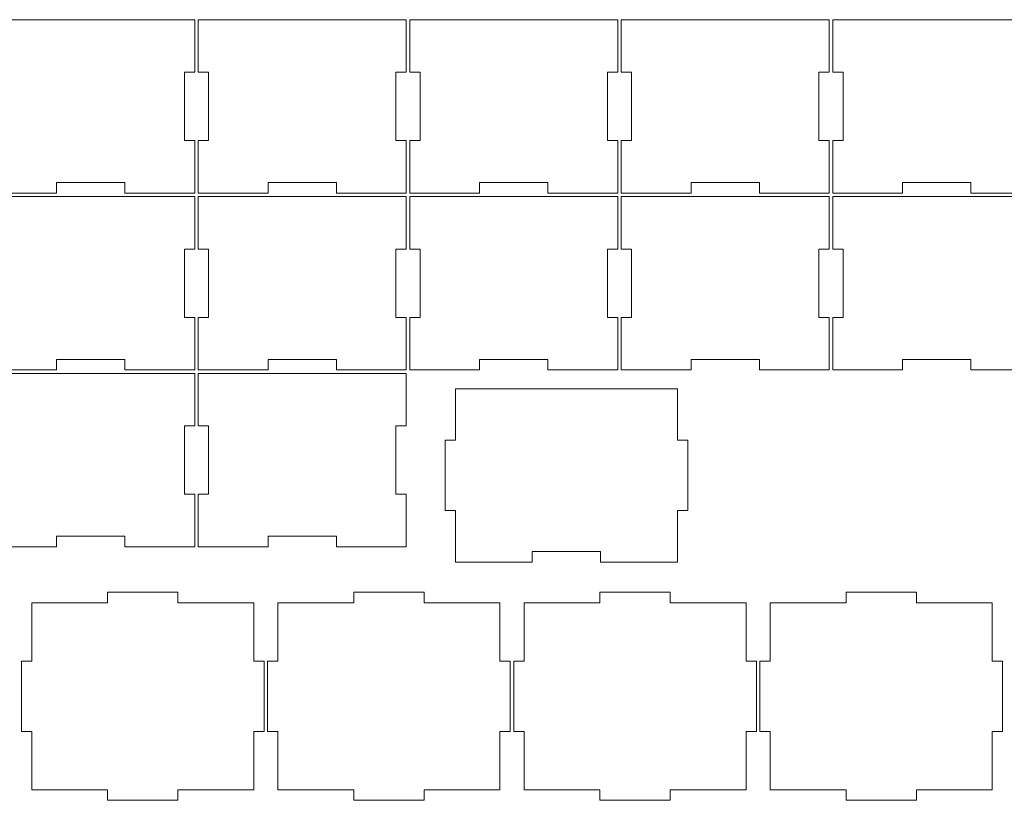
# Model space of a CAD drawing. Header units: millimetres. Extents: x -811 to 1340, y -192 to 870.
# Tile 653 of 656: x 558 to 842, y 645 to 870. Entities that reach past the tile are written whole.
import ezdxf

# ---------------------------------------------------------------- set-up
doc = ezdxf.new("R2010")
doc.units = ezdxf.units.MM
doc.header["$MEASUREMENT"] = 0
doc.layers.add('layer 1', color=7, linetype='Continuous')

msp = doc.modelspace()

# ---------------------------------------------------------------- linework, layer by layer
at = {"layer": 'layer 1', "color": 250, "lineweight": 9}
for points, knots in [([(548.4749, 854.8038), (548.4749, 854.8038), (548.4749, 869.9538), (548.4749, 869.9538), (548.4749, 869.9538), (548.4749, 869.9538), (608.4749, 869.9538), (608.4749, 869.9538), (608.4749, 869.9538), (608.4749, 869.9538), (608.4749, 854.8038), (608.4749, 854.8038), (608.4749, 854.8038), (608.4749, 854.8038), (605.4749, 854.8038), (605.4749, 854.8038), (605.4749, 854.8038), (605.4749, 854.8038), (605.4749, 835.1038), (605.4749, 835.1038), (605.4749, 835.1038), (605.4749, 835.1038), (608.4749, 835.1038), (608.4749, 835.1038), (608.4749, 835.1038), (608.4749, 835.1038), (608.4749, 819.9538), (608.4749, 819.9538), (608.4749, 819.9538), (608.4749, 819.9538), (588.3249, 819.9538), (588.3249, 819.9538), (588.3249, 819.9538), (588.3249, 819.9538), (588.3249, 822.9538), (588.3249, 822.9538), (588.3249, 822.9538), (588.3249, 822.9538), (568.6249, 822.9538), (568.6249, 822.9538), (568.6249, 822.9538), (568.6249, 822.9538), (568.6249, 819.9538), (568.6249, 819.9538), (568.6249, 819.9538), (568.6249, 819.9538), (548.4749, 819.9538), (548.4749, 819.9538), (548.4749, 819.9538), (548.4749, 819.9538), (548.4749, 835.1038), (548.4749, 835.1038), (548.4749, 835.1038), (548.4749, 835.1038), (551.4749, 835.1038), (551.4749, 835.1038), (551.4749, 835.1038), (551.4749, 835.1038), (551.4749, 854.8038), (551.4749, 854.8038), (551.4749, 854.8038), (551.4749, 854.8038), (548.4749, 854.8038), (548.4749, 854.8038)], [0, 0, 0, 0, 0.05882353, 0.05882353, 0.05882353, 0.05882353, 0.11764706, 0.11764706, 0.11764706, 0.11764706, 0.17647059, 0.17647059, 0.17647059, 0.17647059, 0.23529412, 0.23529412, 0.23529412, 0.23529412, 0.29411765, 0.29411765, 0.29411765, 0.29411765, 0.35294118, 0.35294118, 0.35294118, 0.35294118, 0.41176471, 0.41176471, 0.41176471, 0.41176471, 0.47058824, 0.47058824, 0.47058824, 0.47058824, 0.52941176, 0.52941176, 0.52941176, 0.52941176, 0.58823529, 0.58823529, 0.58823529, 0.58823529, 0.64705882, 0.64705882, 0.64705882, 0.64705882, 0.70588235, 0.70588235, 0.70588235, 0.70588235, 0.76470588, 0.76470588, 0.76470588, 0.76470588, 0.82352941, 0.82352941, 0.82352941, 0.82352941, 0.88235294, 0.88235294, 0.88235294, 0.88235294, 1, 1, 1, 1]), ([(609.4749, 854.8038), (609.4749, 854.8038), (609.4749, 869.9538), (609.4749, 869.9538), (609.4749, 869.9538), (609.4749, 869.9538), (669.4749, 869.9538), (669.4749, 869.9538), (669.4749, 869.9538), (669.4749, 869.9538), (669.4749, 854.8038), (669.4749, 854.8038), (669.4749, 854.8038), (669.4749, 854.8038), (666.4749, 854.8038), (666.4749, 854.8038), (666.4749, 854.8038), (666.4749, 854.8038), (666.4749, 835.1038), (666.4749, 835.1038), (666.4749, 835.1038), (666.4749, 835.1038), (669.4749, 835.1038), (669.4749, 835.1038), (669.4749, 835.1038), (669.4749, 835.1038), (669.4749, 819.9538), (669.4749, 819.9538), (669.4749, 819.9538), (669.4749, 819.9538), (649.3249, 819.9538), (649.3249, 819.9538), (649.3249, 819.9538), (649.3249, 819.9538), (649.3249, 822.9538), (649.3249, 822.9538), (649.3249, 822.9538), (649.3249, 822.9538), (629.6249, 822.9538), (629.6249, 822.9538), (629.6249, 822.9538), (629.6249, 822.9538), (629.6249, 819.9538), (629.6249, 819.9538), (629.6249, 819.9538), (629.6249, 819.9538), (609.4749, 819.9538), (609.4749, 819.9538), (609.4749, 819.9538), (609.4749, 819.9538), (609.4749, 835.1038), (609.4749, 835.1038), (609.4749, 835.1038), (609.4749, 835.1038), (612.4749, 835.1038), (612.4749, 835.1038), (612.4749, 835.1038), (612.4749, 835.1038), (612.4749, 854.8038), (612.4749, 854.8038), (612.4749, 854.8038), (612.4749, 854.8038), (609.4749, 854.8038), (609.4749, 854.8038)], [0, 0, 0, 0, 0.05882353, 0.05882353, 0.05882353, 0.05882353, 0.11764706, 0.11764706, 0.11764706, 0.11764706, 0.17647059, 0.17647059, 0.17647059, 0.17647059, 0.23529412, 0.23529412, 0.23529412, 0.23529412, 0.29411765, 0.29411765, 0.29411765, 0.29411765, 0.35294118, 0.35294118, 0.35294118, 0.35294118, 0.41176471, 0.41176471, 0.41176471, 0.41176471, 0.47058824, 0.47058824, 0.47058824, 0.47058824, 0.52941176, 0.52941176, 0.52941176, 0.52941176, 0.58823529, 0.58823529, 0.58823529, 0.58823529, 0.64705882, 0.64705882, 0.64705882, 0.64705882, 0.70588235, 0.70588235, 0.70588235, 0.70588235, 0.76470588, 0.76470588, 0.76470588, 0.76470588, 0.82352941, 0.82352941, 0.82352941, 0.82352941, 0.88235294, 0.88235294, 0.88235294, 0.88235294, 1, 1, 1, 1]), ([(670.4749, 854.8038), (670.4749, 854.8038), (670.4749, 869.9538), (670.4749, 869.9538), (670.4749, 869.9538), (670.4749, 869.9538), (730.4749, 869.9538), (730.4749, 869.9538), (730.4749, 869.9538), (730.4749, 869.9538), (730.4749, 854.8038), (730.4749, 854.8038), (730.4749, 854.8038), (730.4749, 854.8038), (727.4749, 854.8038), (727.4749, 854.8038), (727.4749, 854.8038), (727.4749, 854.8038), (727.4749, 835.1038), (727.4749, 835.1038), (727.4749, 835.1038), (727.4749, 835.1038), (730.4749, 835.1038), (730.4749, 835.1038), (730.4749, 835.1038), (730.4749, 835.1038), (730.4749, 819.9538), (730.4749, 819.9538), (730.4749, 819.9538), (730.4749, 819.9538), (710.3249, 819.9538), (710.3249, 819.9538), (710.3249, 819.9538), (710.3249, 819.9538), (710.3249, 822.9538), (710.3249, 822.9538), (710.3249, 822.9538), (710.3249, 822.9538), (690.6249, 822.9538), (690.6249, 822.9538), (690.6249, 822.9538), (690.6249, 822.9538), (690.6249, 819.9538), (690.6249, 819.9538), (690.6249, 819.9538), (690.6249, 819.9538), (670.4749, 819.9538), (670.4749, 819.9538), (670.4749, 819.9538), (670.4749, 819.9538), (670.4749, 835.1038), (670.4749, 835.1038), (670.4749, 835.1038), (670.4749, 835.1038), (673.4749, 835.1038), (673.4749, 835.1038), (673.4749, 835.1038), (673.4749, 835.1038), (673.4749, 854.8038), (673.4749, 854.8038), (673.4749, 854.8038), (673.4749, 854.8038), (670.4749, 854.8038), (670.4749, 854.8038)], [0, 0, 0, 0, 0.05882353, 0.05882353, 0.05882353, 0.05882353, 0.11764706, 0.11764706, 0.11764706, 0.11764706, 0.17647059, 0.17647059, 0.17647059, 0.17647059, 0.23529412, 0.23529412, 0.23529412, 0.23529412, 0.29411765, 0.29411765, 0.29411765, 0.29411765, 0.35294118, 0.35294118, 0.35294118, 0.35294118, 0.41176471, 0.41176471, 0.41176471, 0.41176471, 0.47058824, 0.47058824, 0.47058824, 0.47058824, 0.52941176, 0.52941176, 0.52941176, 0.52941176, 0.58823529, 0.58823529, 0.58823529, 0.58823529, 0.64705882, 0.64705882, 0.64705882, 0.64705882, 0.70588235, 0.70588235, 0.70588235, 0.70588235, 0.76470588, 0.76470588, 0.76470588, 0.76470588, 0.82352941, 0.82352941, 0.82352941, 0.82352941, 0.88235294, 0.88235294, 0.88235294, 0.88235294, 1, 1, 1, 1]), ([(731.4749, 854.8038), (731.4749, 854.8038), (731.4749, 869.9538), (731.4749, 869.9538), (731.4749, 869.9538), (731.4749, 869.9538), (791.4749, 869.9538), (791.4749, 869.9538), (791.4749, 869.9538), (791.4749, 869.9538), (791.4749, 854.8038), (791.4749, 854.8038), (791.4749, 854.8038), (791.4749, 854.8038), (788.4749, 854.8038), (788.4749, 854.8038), (788.4749, 854.8038), (788.4749, 854.8038), (788.4749, 835.1038), (788.4749, 835.1038), (788.4749, 835.1038), (788.4749, 835.1038), (791.4749, 835.1038), (791.4749, 835.1038), (791.4749, 835.1038), (791.4749, 835.1038), (791.4749, 819.9538), (791.4749, 819.9538), (791.4749, 819.9538), (791.4749, 819.9538), (771.3249, 819.9538), (771.3249, 819.9538), (771.3249, 819.9538), (771.3249, 819.9538), (771.3249, 822.9538), (771.3249, 822.9538), (771.3249, 822.9538), (771.3249, 822.9538), (751.6249, 822.9538), (751.6249, 822.9538), (751.6249, 822.9538), (751.6249, 822.9538), (751.6249, 819.9538), (751.6249, 819.9538), (751.6249, 819.9538), (751.6249, 819.9538), (731.4749, 819.9538), (731.4749, 819.9538), (731.4749, 819.9538), (731.4749, 819.9538), (731.4749, 835.1038), (731.4749, 835.1038), (731.4749, 835.1038), (731.4749, 835.1038), (734.4749, 835.1038), (734.4749, 835.1038), (734.4749, 835.1038), (734.4749, 835.1038), (734.4749, 854.8038), (734.4749, 854.8038), (734.4749, 854.8038), (734.4749, 854.8038), (731.4749, 854.8038), (731.4749, 854.8038)], [0, 0, 0, 0, 0.05882353, 0.05882353, 0.05882353, 0.05882353, 0.11764706, 0.11764706, 0.11764706, 0.11764706, 0.17647059, 0.17647059, 0.17647059, 0.17647059, 0.23529412, 0.23529412, 0.23529412, 0.23529412, 0.29411765, 0.29411765, 0.29411765, 0.29411765, 0.35294118, 0.35294118, 0.35294118, 0.35294118, 0.41176471, 0.41176471, 0.41176471, 0.41176471, 0.47058824, 0.47058824, 0.47058824, 0.47058824, 0.52941176, 0.52941176, 0.52941176, 0.52941176, 0.58823529, 0.58823529, 0.58823529, 0.58823529, 0.64705882, 0.64705882, 0.64705882, 0.64705882, 0.70588235, 0.70588235, 0.70588235, 0.70588235, 0.76470588, 0.76470588, 0.76470588, 0.76470588, 0.82352941, 0.82352941, 0.82352941, 0.82352941, 0.88235294, 0.88235294, 0.88235294, 0.88235294, 1, 1, 1, 1]), ([(792.4749, 854.8038), (792.4749, 854.8038), (792.4749, 869.9538), (792.4749, 869.9538), (792.4749, 869.9538), (792.4749, 869.9538), (852.4749, 869.9538), (852.4749, 869.9538), (852.4749, 869.9538), (852.4749, 869.9538), (852.4749, 854.8038), (852.4749, 854.8038), (852.4749, 854.8038), (852.4749, 854.8038), (849.4749, 854.8038), (849.4749, 854.8038), (849.4749, 854.8038), (849.4749, 854.8038), (849.4749, 835.1038), (849.4749, 835.1038), (849.4749, 835.1038), (849.4749, 835.1038), (852.4749, 835.1038), (852.4749, 835.1038), (852.4749, 835.1038), (852.4749, 835.1038), (852.4749, 819.9538), (852.4749, 819.9538), (852.4749, 819.9538), (852.4749, 819.9538), (832.3249, 819.9538), (832.3249, 819.9538), (832.3249, 819.9538), (832.3249, 819.9538), (832.3249, 822.9538), (832.3249, 822.9538), (832.3249, 822.9538), (832.3249, 822.9538), (812.6249, 822.9538), (812.6249, 822.9538), (812.6249, 822.9538), (812.6249, 822.9538), (812.6249, 819.9538), (812.6249, 819.9538), (812.6249, 819.9538), (812.6249, 819.9538), (792.4749, 819.9538), (792.4749, 819.9538), (792.4749, 819.9538), (792.4749, 819.9538), (792.4749, 835.1038), (792.4749, 835.1038), (792.4749, 835.1038), (792.4749, 835.1038), (795.4749, 835.1038), (795.4749, 835.1038), (795.4749, 835.1038), (795.4749, 835.1038), (795.4749, 854.8038), (795.4749, 854.8038), (795.4749, 854.8038), (795.4749, 854.8038), (792.4749, 854.8038), (792.4749, 854.8038)], [0, 0, 0, 0, 0.05882353, 0.05882353, 0.05882353, 0.05882353, 0.11764706, 0.11764706, 0.11764706, 0.11764706, 0.17647059, 0.17647059, 0.17647059, 0.17647059, 0.23529412, 0.23529412, 0.23529412, 0.23529412, 0.29411765, 0.29411765, 0.29411765, 0.29411765, 0.35294118, 0.35294118, 0.35294118, 0.35294118, 0.41176471, 0.41176471, 0.41176471, 0.41176471, 0.47058824, 0.47058824, 0.47058824, 0.47058824, 0.52941176, 0.52941176, 0.52941176, 0.52941176, 0.58823529, 0.58823529, 0.58823529, 0.58823529, 0.64705882, 0.64705882, 0.64705882, 0.64705882, 0.70588235, 0.70588235, 0.70588235, 0.70588235, 0.76470588, 0.76470588, 0.76470588, 0.76470588, 0.82352941, 0.82352941, 0.82352941, 0.82352941, 0.88235294, 0.88235294, 0.88235294, 0.88235294, 1, 1, 1, 1]), ([(548.4749, 803.8038), (548.4749, 803.8038), (548.4749, 818.9538), (548.4749, 818.9538), (548.4749, 818.9538), (548.4749, 818.9538), (608.4749, 818.9538), (608.4749, 818.9538), (608.4749, 818.9538), (608.4749, 818.9538), (608.4749, 803.8038), (608.4749, 803.8038), (608.4749, 803.8038), (608.4749, 803.8038), (605.4749, 803.8038), (605.4749, 803.8038), (605.4749, 803.8038), (605.4749, 803.8038), (605.4749, 784.1038), (605.4749, 784.1038), (605.4749, 784.1038), (605.4749, 784.1038), (608.4749, 784.1038), (608.4749, 784.1038), (608.4749, 784.1038), (608.4749, 784.1038), (608.4749, 768.9538), (608.4749, 768.9538), (608.4749, 768.9538), (608.4749, 768.9538), (588.3249, 768.9538), (588.3249, 768.9538), (588.3249, 768.9538), (588.3249, 768.9538), (588.3249, 771.9538), (588.3249, 771.9538), (588.3249, 771.9538), (588.3249, 771.9538), (568.6249, 771.9538), (568.6249, 771.9538), (568.6249, 771.9538), (568.6249, 771.9538), (568.6249, 768.9538), (568.6249, 768.9538), (568.6249, 768.9538), (568.6249, 768.9538), (548.4749, 768.9538), (548.4749, 768.9538), (548.4749, 768.9538), (548.4749, 768.9538), (548.4749, 784.1038), (548.4749, 784.1038), (548.4749, 784.1038), (548.4749, 784.1038), (551.4749, 784.1038), (551.4749, 784.1038), (551.4749, 784.1038), (551.4749, 784.1038), (551.4749, 803.8038), (551.4749, 803.8038), (551.4749, 803.8038), (551.4749, 803.8038), (548.4749, 803.8038), (548.4749, 803.8038)], [0, 0, 0, 0, 0.05882353, 0.05882353, 0.05882353, 0.05882353, 0.11764706, 0.11764706, 0.11764706, 0.11764706, 0.17647059, 0.17647059, 0.17647059, 0.17647059, 0.23529412, 0.23529412, 0.23529412, 0.23529412, 0.29411765, 0.29411765, 0.29411765, 0.29411765, 0.35294118, 0.35294118, 0.35294118, 0.35294118, 0.41176471, 0.41176471, 0.41176471, 0.41176471, 0.47058824, 0.47058824, 0.47058824, 0.47058824, 0.52941176, 0.52941176, 0.52941176, 0.52941176, 0.58823529, 0.58823529, 0.58823529, 0.58823529, 0.64705882, 0.64705882, 0.64705882, 0.64705882, 0.70588235, 0.70588235, 0.70588235, 0.70588235, 0.76470588, 0.76470588, 0.76470588, 0.76470588, 0.82352941, 0.82352941, 0.82352941, 0.82352941, 0.88235294, 0.88235294, 0.88235294, 0.88235294, 1, 1, 1, 1]), ([(609.4749, 803.8038), (609.4749, 803.8038), (609.4749, 818.9538), (609.4749, 818.9538), (609.4749, 818.9538), (609.4749, 818.9538), (669.4749, 818.9538), (669.4749, 818.9538), (669.4749, 818.9538), (669.4749, 818.9538), (669.4749, 803.8038), (669.4749, 803.8038), (669.4749, 803.8038), (669.4749, 803.8038), (666.4749, 803.8038), (666.4749, 803.8038), (666.4749, 803.8038), (666.4749, 803.8038), (666.4749, 784.1038), (666.4749, 784.1038), (666.4749, 784.1038), (666.4749, 784.1038), (669.4749, 784.1038), (669.4749, 784.1038), (669.4749, 784.1038), (669.4749, 784.1038), (669.4749, 768.9538), (669.4749, 768.9538), (669.4749, 768.9538), (669.4749, 768.9538), (649.3249, 768.9538), (649.3249, 768.9538), (649.3249, 768.9538), (649.3249, 768.9538), (649.3249, 771.9538), (649.3249, 771.9538), (649.3249, 771.9538), (649.3249, 771.9538), (629.6249, 771.9538), (629.6249, 771.9538), (629.6249, 771.9538), (629.6249, 771.9538), (629.6249, 768.9538), (629.6249, 768.9538), (629.6249, 768.9538), (629.6249, 768.9538), (609.4749, 768.9538), (609.4749, 768.9538), (609.4749, 768.9538), (609.4749, 768.9538), (609.4749, 784.1038), (609.4749, 784.1038), (609.4749, 784.1038), (609.4749, 784.1038), (612.4749, 784.1038), (612.4749, 784.1038), (612.4749, 784.1038), (612.4749, 784.1038), (612.4749, 803.8038), (612.4749, 803.8038), (612.4749, 803.8038), (612.4749, 803.8038), (609.4749, 803.8038), (609.4749, 803.8038)], [0, 0, 0, 0, 0.05882353, 0.05882353, 0.05882353, 0.05882353, 0.11764706, 0.11764706, 0.11764706, 0.11764706, 0.17647059, 0.17647059, 0.17647059, 0.17647059, 0.23529412, 0.23529412, 0.23529412, 0.23529412, 0.29411765, 0.29411765, 0.29411765, 0.29411765, 0.35294118, 0.35294118, 0.35294118, 0.35294118, 0.41176471, 0.41176471, 0.41176471, 0.41176471, 0.47058824, 0.47058824, 0.47058824, 0.47058824, 0.52941176, 0.52941176, 0.52941176, 0.52941176, 0.58823529, 0.58823529, 0.58823529, 0.58823529, 0.64705882, 0.64705882, 0.64705882, 0.64705882, 0.70588235, 0.70588235, 0.70588235, 0.70588235, 0.76470588, 0.76470588, 0.76470588, 0.76470588, 0.82352941, 0.82352941, 0.82352941, 0.82352941, 0.88235294, 0.88235294, 0.88235294, 0.88235294, 1, 1, 1, 1]), ([(670.4749, 803.8038), (670.4749, 803.8038), (670.4749, 818.9538), (670.4749, 818.9538), (670.4749, 818.9538), (670.4749, 818.9538), (730.4749, 818.9538), (730.4749, 818.9538), (730.4749, 818.9538), (730.4749, 818.9538), (730.4749, 803.8038), (730.4749, 803.8038), (730.4749, 803.8038), (730.4749, 803.8038), (727.4749, 803.8038), (727.4749, 803.8038), (727.4749, 803.8038), (727.4749, 803.8038), (727.4749, 784.1038), (727.4749, 784.1038), (727.4749, 784.1038), (727.4749, 784.1038), (730.4749, 784.1038), (730.4749, 784.1038), (730.4749, 784.1038), (730.4749, 784.1038), (730.4749, 768.9538), (730.4749, 768.9538), (730.4749, 768.9538), (730.4749, 768.9538), (710.3249, 768.9538), (710.3249, 768.9538), (710.3249, 768.9538), (710.3249, 768.9538), (710.3249, 771.9538), (710.3249, 771.9538), (710.3249, 771.9538), (710.3249, 771.9538), (690.6249, 771.9538), (690.6249, 771.9538), (690.6249, 771.9538), (690.6249, 771.9538), (690.6249, 768.9538), (690.6249, 768.9538), (690.6249, 768.9538), (690.6249, 768.9538), (670.4749, 768.9538), (670.4749, 768.9538), (670.4749, 768.9538), (670.4749, 768.9538), (670.4749, 784.1038), (670.4749, 784.1038), (670.4749, 784.1038), (670.4749, 784.1038), (673.4749, 784.1038), (673.4749, 784.1038), (673.4749, 784.1038), (673.4749, 784.1038), (673.4749, 803.8038), (673.4749, 803.8038), (673.4749, 803.8038), (673.4749, 803.8038), (670.4749, 803.8038), (670.4749, 803.8038)], [0, 0, 0, 0, 0.05882353, 0.05882353, 0.05882353, 0.05882353, 0.11764706, 0.11764706, 0.11764706, 0.11764706, 0.17647059, 0.17647059, 0.17647059, 0.17647059, 0.23529412, 0.23529412, 0.23529412, 0.23529412, 0.29411765, 0.29411765, 0.29411765, 0.29411765, 0.35294118, 0.35294118, 0.35294118, 0.35294118, 0.41176471, 0.41176471, 0.41176471, 0.41176471, 0.47058824, 0.47058824, 0.47058824, 0.47058824, 0.52941176, 0.52941176, 0.52941176, 0.52941176, 0.58823529, 0.58823529, 0.58823529, 0.58823529, 0.64705882, 0.64705882, 0.64705882, 0.64705882, 0.70588235, 0.70588235, 0.70588235, 0.70588235, 0.76470588, 0.76470588, 0.76470588, 0.76470588, 0.82352941, 0.82352941, 0.82352941, 0.82352941, 0.88235294, 0.88235294, 0.88235294, 0.88235294, 1, 1, 1, 1]), ([(731.4749, 803.8038), (731.4749, 803.8038), (731.4749, 818.9538), (731.4749, 818.9538), (731.4749, 818.9538), (731.4749, 818.9538), (791.4749, 818.9538), (791.4749, 818.9538), (791.4749, 818.9538), (791.4749, 818.9538), (791.4749, 803.8038), (791.4749, 803.8038), (791.4749, 803.8038), (791.4749, 803.8038), (788.4749, 803.8038), (788.4749, 803.8038), (788.4749, 803.8038), (788.4749, 803.8038), (788.4749, 784.1038), (788.4749, 784.1038), (788.4749, 784.1038), (788.4749, 784.1038), (791.4749, 784.1038), (791.4749, 784.1038), (791.4749, 784.1038), (791.4749, 784.1038), (791.4749, 768.9538), (791.4749, 768.9538), (791.4749, 768.9538), (791.4749, 768.9538), (771.3249, 768.9538), (771.3249, 768.9538), (771.3249, 768.9538), (771.3249, 768.9538), (771.3249, 771.9538), (771.3249, 771.9538), (771.3249, 771.9538), (771.3249, 771.9538), (751.6249, 771.9538), (751.6249, 771.9538), (751.6249, 771.9538), (751.6249, 771.9538), (751.6249, 768.9538), (751.6249, 768.9538), (751.6249, 768.9538), (751.6249, 768.9538), (731.4749, 768.9538), (731.4749, 768.9538), (731.4749, 768.9538), (731.4749, 768.9538), (731.4749, 784.1038), (731.4749, 784.1038), (731.4749, 784.1038), (731.4749, 784.1038), (734.4749, 784.1038), (734.4749, 784.1038), (734.4749, 784.1038), (734.4749, 784.1038), (734.4749, 803.8038), (734.4749, 803.8038), (734.4749, 803.8038), (734.4749, 803.8038), (731.4749, 803.8038), (731.4749, 803.8038)], [0, 0, 0, 0, 0.05882353, 0.05882353, 0.05882353, 0.05882353, 0.11764706, 0.11764706, 0.11764706, 0.11764706, 0.17647059, 0.17647059, 0.17647059, 0.17647059, 0.23529412, 0.23529412, 0.23529412, 0.23529412, 0.29411765, 0.29411765, 0.29411765, 0.29411765, 0.35294118, 0.35294118, 0.35294118, 0.35294118, 0.41176471, 0.41176471, 0.41176471, 0.41176471, 0.47058824, 0.47058824, 0.47058824, 0.47058824, 0.52941176, 0.52941176, 0.52941176, 0.52941176, 0.58823529, 0.58823529, 0.58823529, 0.58823529, 0.64705882, 0.64705882, 0.64705882, 0.64705882, 0.70588235, 0.70588235, 0.70588235, 0.70588235, 0.76470588, 0.76470588, 0.76470588, 0.76470588, 0.82352941, 0.82352941, 0.82352941, 0.82352941, 0.88235294, 0.88235294, 0.88235294, 0.88235294, 1, 1, 1, 1]), ([(792.4749, 803.8038), (792.4749, 803.8038), (792.4749, 818.9538), (792.4749, 818.9538), (792.4749, 818.9538), (792.4749, 818.9538), (852.4749, 818.9538), (852.4749, 818.9538), (852.4749, 818.9538), (852.4749, 818.9538), (852.4749, 803.8038), (852.4749, 803.8038), (852.4749, 803.8038), (852.4749, 803.8038), (849.4749, 803.8038), (849.4749, 803.8038), (849.4749, 803.8038), (849.4749, 803.8038), (849.4749, 784.1038), (849.4749, 784.1038), (849.4749, 784.1038), (849.4749, 784.1038), (852.4749, 784.1038), (852.4749, 784.1038), (852.4749, 784.1038), (852.4749, 784.1038), (852.4749, 768.9538), (852.4749, 768.9538), (852.4749, 768.9538), (852.4749, 768.9538), (832.3249, 768.9538), (832.3249, 768.9538), (832.3249, 768.9538), (832.3249, 768.9538), (832.3249, 771.9538), (832.3249, 771.9538), (832.3249, 771.9538), (832.3249, 771.9538), (812.6249, 771.9538), (812.6249, 771.9538), (812.6249, 771.9538), (812.6249, 771.9538), (812.6249, 768.9538), (812.6249, 768.9538), (812.6249, 768.9538), (812.6249, 768.9538), (792.4749, 768.9538), (792.4749, 768.9538), (792.4749, 768.9538), (792.4749, 768.9538), (792.4749, 784.1038), (792.4749, 784.1038), (792.4749, 784.1038), (792.4749, 784.1038), (795.4749, 784.1038), (795.4749, 784.1038), (795.4749, 784.1038), (795.4749, 784.1038), (795.4749, 803.8038), (795.4749, 803.8038), (795.4749, 803.8038), (795.4749, 803.8038), (792.4749, 803.8038), (792.4749, 803.8038)], [0, 0, 0, 0, 0.05882353, 0.05882353, 0.05882353, 0.05882353, 0.11764706, 0.11764706, 0.11764706, 0.11764706, 0.17647059, 0.17647059, 0.17647059, 0.17647059, 0.23529412, 0.23529412, 0.23529412, 0.23529412, 0.29411765, 0.29411765, 0.29411765, 0.29411765, 0.35294118, 0.35294118, 0.35294118, 0.35294118, 0.41176471, 0.41176471, 0.41176471, 0.41176471, 0.47058824, 0.47058824, 0.47058824, 0.47058824, 0.52941176, 0.52941176, 0.52941176, 0.52941176, 0.58823529, 0.58823529, 0.58823529, 0.58823529, 0.64705882, 0.64705882, 0.64705882, 0.64705882, 0.70588235, 0.70588235, 0.70588235, 0.70588235, 0.76470588, 0.76470588, 0.76470588, 0.76470588, 0.82352941, 0.82352941, 0.82352941, 0.82352941, 0.88235294, 0.88235294, 0.88235294, 0.88235294, 1, 1, 1, 1]), ([(548.4749, 752.8038), (548.4749, 752.8038), (548.4749, 767.9538), (548.4749, 767.9538), (548.4749, 767.9538), (548.4749, 767.9538), (608.4749, 767.9538), (608.4749, 767.9538), (608.4749, 767.9538), (608.4749, 767.9538), (608.4749, 752.8038), (608.4749, 752.8038), (608.4749, 752.8038), (608.4749, 752.8038), (605.4749, 752.8038), (605.4749, 752.8038), (605.4749, 752.8038), (605.4749, 752.8038), (605.4749, 733.1038), (605.4749, 733.1038), (605.4749, 733.1038), (605.4749, 733.1038), (608.4749, 733.1038), (608.4749, 733.1038), (608.4749, 733.1038), (608.4749, 733.1038), (608.4749, 717.9538), (608.4749, 717.9538), (608.4749, 717.9538), (608.4749, 717.9538), (588.3249, 717.9538), (588.3249, 717.9538), (588.3249, 717.9538), (588.3249, 717.9538), (588.3249, 720.9538), (588.3249, 720.9538), (588.3249, 720.9538), (588.3249, 720.9538), (568.6249, 720.9538), (568.6249, 720.9538), (568.6249, 720.9538), (568.6249, 720.9538), (568.6249, 717.9538), (568.6249, 717.9538), (568.6249, 717.9538), (568.6249, 717.9538), (548.4749, 717.9538), (548.4749, 717.9538), (548.4749, 717.9538), (548.4749, 717.9538), (548.4749, 733.1038), (548.4749, 733.1038), (548.4749, 733.1038), (548.4749, 733.1038), (551.4749, 733.1038), (551.4749, 733.1038), (551.4749, 733.1038), (551.4749, 733.1038), (551.4749, 752.8038), (551.4749, 752.8038), (551.4749, 752.8038), (551.4749, 752.8038), (548.4749, 752.8038), (548.4749, 752.8038)], [0, 0, 0, 0, 0.05882353, 0.05882353, 0.05882353, 0.05882353, 0.11764706, 0.11764706, 0.11764706, 0.11764706, 0.17647059, 0.17647059, 0.17647059, 0.17647059, 0.23529412, 0.23529412, 0.23529412, 0.23529412, 0.29411765, 0.29411765, 0.29411765, 0.29411765, 0.35294118, 0.35294118, 0.35294118, 0.35294118, 0.41176471, 0.41176471, 0.41176471, 0.41176471, 0.47058824, 0.47058824, 0.47058824, 0.47058824, 0.52941176, 0.52941176, 0.52941176, 0.52941176, 0.58823529, 0.58823529, 0.58823529, 0.58823529, 0.64705882, 0.64705882, 0.64705882, 0.64705882, 0.70588235, 0.70588235, 0.70588235, 0.70588235, 0.76470588, 0.76470588, 0.76470588, 0.76470588, 0.82352941, 0.82352941, 0.82352941, 0.82352941, 0.88235294, 0.88235294, 0.88235294, 0.88235294, 1, 1, 1, 1]), ([(609.4749, 752.8038), (609.4749, 752.8038), (609.4749, 767.9538), (609.4749, 767.9538), (609.4749, 767.9538), (609.4749, 767.9538), (669.4749, 767.9538), (669.4749, 767.9538), (669.4749, 767.9538), (669.4749, 767.9538), (669.4749, 752.8038), (669.4749, 752.8038), (669.4749, 752.8038), (669.4749, 752.8038), (666.4749, 752.8038), (666.4749, 752.8038), (666.4749, 752.8038), (666.4749, 752.8038), (666.4749, 733.1038), (666.4749, 733.1038), (666.4749, 733.1038), (666.4749, 733.1038), (669.4749, 733.1038), (669.4749, 733.1038), (669.4749, 733.1038), (669.4749, 733.1038), (669.4749, 717.9538), (669.4749, 717.9538), (669.4749, 717.9538), (669.4749, 717.9538), (649.3249, 717.9538), (649.3249, 717.9538), (649.3249, 717.9538), (649.3249, 717.9538), (649.3249, 720.9538), (649.3249, 720.9538), (649.3249, 720.9538), (649.3249, 720.9538), (629.6249, 720.9538), (629.6249, 720.9538), (629.6249, 720.9538), (629.6249, 720.9538), (629.6249, 717.9538), (629.6249, 717.9538), (629.6249, 717.9538), (629.6249, 717.9538), (609.4749, 717.9538), (609.4749, 717.9538), (609.4749, 717.9538), (609.4749, 717.9538), (609.4749, 733.1038), (609.4749, 733.1038), (609.4749, 733.1038), (609.4749, 733.1038), (612.4749, 733.1038), (612.4749, 733.1038), (612.4749, 733.1038), (612.4749, 733.1038), (612.4749, 752.8038), (612.4749, 752.8038), (612.4749, 752.8038), (612.4749, 752.8038), (609.4749, 752.8038), (609.4749, 752.8038)], [0, 0, 0, 0, 0.05882353, 0.05882353, 0.05882353, 0.05882353, 0.11764706, 0.11764706, 0.11764706, 0.11764706, 0.17647059, 0.17647059, 0.17647059, 0.17647059, 0.23529412, 0.23529412, 0.23529412, 0.23529412, 0.29411765, 0.29411765, 0.29411765, 0.29411765, 0.35294118, 0.35294118, 0.35294118, 0.35294118, 0.41176471, 0.41176471, 0.41176471, 0.41176471, 0.47058824, 0.47058824, 0.47058824, 0.47058824, 0.52941176, 0.52941176, 0.52941176, 0.52941176, 0.58823529, 0.58823529, 0.58823529, 0.58823529, 0.64705882, 0.64705882, 0.64705882, 0.64705882, 0.70588235, 0.70588235, 0.70588235, 0.70588235, 0.76470588, 0.76470588, 0.76470588, 0.76470588, 0.82352941, 0.82352941, 0.82352941, 0.82352941, 0.88235294, 0.88235294, 0.88235294, 0.88235294, 1, 1, 1, 1]), ([(747.6774, 763.5363), (747.6774, 763.5363), (747.6774, 748.6863), (747.6774, 748.6863), (747.6774, 748.6863), (747.6774, 748.6863), (750.6774, 748.6863), (750.6774, 748.6863), (750.6774, 748.6863), (750.6774, 748.6863), (750.6774, 728.3863), (750.6774, 728.3863), (750.6774, 728.3863), (750.6774, 728.3863), (747.6774, 728.3863), (747.6774, 728.3863), (747.6774, 728.3863), (747.6774, 728.3863), (747.6774, 713.5363), (747.6774, 713.5363), (747.6774, 713.5363), (747.6774, 713.5363), (725.5274, 713.5363), (725.5274, 713.5363), (725.5274, 713.5363), (725.5274, 713.5363), (725.5274, 716.5363), (725.5274, 716.5363), (725.5274, 716.5363), (725.5274, 716.5363), (705.8274, 716.5363), (705.8274, 716.5363), (705.8274, 716.5363), (705.8274, 716.5363), (705.8274, 713.5363), (705.8274, 713.5363), (705.8274, 713.5363), (705.8274, 713.5363), (683.6774, 713.5363), (683.6774, 713.5363), (683.6774, 713.5363), (683.6774, 713.5363), (683.6774, 728.3863), (683.6774, 728.3863), (683.6774, 728.3863), (683.6774, 728.3863), (680.6774, 728.3863), (680.6774, 728.3863), (680.6774, 728.3863), (680.6774, 728.3863), (680.6774, 748.6863), (680.6774, 748.6863), (680.6774, 748.6863), (680.6774, 748.6863), (683.6774, 748.6863), (683.6774, 748.6863), (683.6774, 748.6863), (683.6774, 748.6863), (683.6774, 763.5363), (683.6774, 763.5363), (683.6774, 763.5363), (683.6774, 763.5363), (747.6774, 763.5363), (747.6774, 763.5363)], [0, 0, 0, 0, 0.05882353, 0.05882353, 0.05882353, 0.05882353, 0.11764706, 0.11764706, 0.11764706, 0.11764706, 0.17647059, 0.17647059, 0.17647059, 0.17647059, 0.23529412, 0.23529412, 0.23529412, 0.23529412, 0.29411765, 0.29411765, 0.29411765, 0.29411765, 0.35294118, 0.35294118, 0.35294118, 0.35294118, 0.41176471, 0.41176471, 0.41176471, 0.41176471, 0.47058824, 0.47058824, 0.47058824, 0.47058824, 0.52941176, 0.52941176, 0.52941176, 0.52941176, 0.58823529, 0.58823529, 0.58823529, 0.58823529, 0.64705882, 0.64705882, 0.64705882, 0.64705882, 0.70588235, 0.70588235, 0.70588235, 0.70588235, 0.76470588, 0.76470588, 0.76470588, 0.76470588, 0.82352941, 0.82352941, 0.82352941, 0.82352941, 0.88235294, 0.88235294, 0.88235294, 0.88235294, 1, 1, 1, 1]), ([(561.4749, 701.8209), (561.4749, 701.8209), (583.3249, 701.8208), (583.3249, 701.8208), (583.3249, 701.8208), (583.3249, 701.8208), (583.3249, 704.8208), (583.3249, 704.8208), (583.3249, 704.8208), (583.3249, 704.8208), (603.6249, 704.8208), (603.6249, 704.8208), (603.6249, 704.8208), (603.6249, 704.8208), (603.6249, 701.8208), (603.6249, 701.8208), (603.6249, 701.8208), (603.6249, 701.8208), (625.4749, 701.8209), (625.4749, 701.8209), (625.4749, 701.8209), (625.4749, 701.8209), (625.4749, 684.9708), (625.4749, 684.9708), (625.4749, 684.9708), (625.4749, 684.9708), (628.4749, 684.9708), (628.4749, 684.9708), (628.4749, 684.9708), (628.4749, 684.9708), (628.4749, 664.6708), (628.4749, 664.6708), (628.4749, 664.6708), (628.4749, 664.6708), (625.4749, 664.6708), (625.4749, 664.6708), (625.4749, 664.6708), (625.4749, 664.6708), (625.4749, 647.8209), (625.4749, 647.8209), (625.4749, 647.8209), (625.4749, 647.8209), (603.6249, 647.8208), (603.6249, 647.8208), (603.6249, 647.8208), (603.6249, 647.8208), (603.6249, 644.8208), (603.6249, 644.8208), (603.6249, 644.8208), (603.6249, 644.8208), (583.3249, 644.8208), (583.3249, 644.8208), (583.3249, 644.8208), (583.3249, 644.8208), (583.3249, 647.8208), (583.3249, 647.8208), (583.3249, 647.8208), (583.3249, 647.8208), (561.4749, 647.8209), (561.4749, 647.8209), (561.4749, 647.8209), (561.4749, 647.8209), (561.4749, 664.6708), (561.4749, 664.6708), (561.4749, 664.6708), (561.4749, 664.6708), (558.4749, 664.6708), (558.4749, 664.6708), (558.4749, 664.6708), (558.4749, 664.6708), (558.4749, 684.9708), (558.4749, 684.9708), (558.4749, 684.9708), (558.4749, 684.9708), (561.4749, 684.9708), (561.4749, 684.9708), (561.4749, 684.9708), (561.4749, 684.9708), (561.4749, 701.8209), (561.4749, 701.8209)], [0, 0, 0, 0, 0.04761905, 0.04761905, 0.04761905, 0.04761905, 0.0952381, 0.0952381, 0.0952381, 0.0952381, 0.14285714, 0.14285714, 0.14285714, 0.14285714, 0.19047619, 0.19047619, 0.19047619, 0.19047619, 0.23809524, 0.23809524, 0.23809524, 0.23809524, 0.28571429, 0.28571429, 0.28571429, 0.28571429, 0.33333333, 0.33333333, 0.33333333, 0.33333333, 0.38095238, 0.38095238, 0.38095238, 0.38095238, 0.42857143, 0.42857143, 0.42857143, 0.42857143, 0.47619048, 0.47619048, 0.47619048, 0.47619048, 0.52380952, 0.52380952, 0.52380952, 0.52380952, 0.57142857, 0.57142857, 0.57142857, 0.57142857, 0.61904762, 0.61904762, 0.61904762, 0.61904762, 0.66666667, 0.66666667, 0.66666667, 0.66666667, 0.71428571, 0.71428571, 0.71428571, 0.71428571, 0.76190476, 0.76190476, 0.76190476, 0.76190476, 0.80952381, 0.80952381, 0.80952381, 0.80952381, 0.85714286, 0.85714286, 0.85714286, 0.85714286, 0.9047619, 0.9047619, 0.9047619, 0.9047619, 1, 1, 1, 1]), ([(632.4749, 701.8209), (632.4749, 701.8209), (654.3249, 701.8208), (654.3249, 701.8208), (654.3249, 701.8208), (654.3249, 701.8208), (654.3249, 704.8208), (654.3249, 704.8208), (654.3249, 704.8208), (654.3249, 704.8208), (674.6249, 704.8208), (674.6249, 704.8208), (674.6249, 704.8208), (674.6249, 704.8208), (674.6249, 701.8208), (674.6249, 701.8208), (674.6249, 701.8208), (674.6249, 701.8208), (696.4749, 701.8209), (696.4749, 701.8209), (696.4749, 701.8209), (696.4749, 701.8209), (696.4749, 684.9708), (696.4749, 684.9708), (696.4749, 684.9708), (696.4749, 684.9708), (699.4749, 684.9708), (699.4749, 684.9708), (699.4749, 684.9708), (699.4749, 684.9708), (699.4749, 664.6708), (699.4749, 664.6708), (699.4749, 664.6708), (699.4749, 664.6708), (696.4749, 664.6708), (696.4749, 664.6708), (696.4749, 664.6708), (696.4749, 664.6708), (696.4749, 647.8209), (696.4749, 647.8209), (696.4749, 647.8209), (696.4749, 647.8209), (674.6249, 647.8208), (674.6249, 647.8208), (674.6249, 647.8208), (674.6249, 647.8208), (674.6249, 644.8208), (674.6249, 644.8208), (674.6249, 644.8208), (674.6249, 644.8208), (654.3249, 644.8208), (654.3249, 644.8208), (654.3249, 644.8208), (654.3249, 644.8208), (654.3249, 647.8208), (654.3249, 647.8208), (654.3249, 647.8208), (654.3249, 647.8208), (632.4749, 647.8209), (632.4749, 647.8209), (632.4749, 647.8209), (632.4749, 647.8209), (632.4749, 664.6708), (632.4749, 664.6708), (632.4749, 664.6708), (632.4749, 664.6708), (629.4749, 664.6708), (629.4749, 664.6708), (629.4749, 664.6708), (629.4749, 664.6708), (629.4749, 684.9708), (629.4749, 684.9708), (629.4749, 684.9708), (629.4749, 684.9708), (632.4749, 684.9708), (632.4749, 684.9708), (632.4749, 684.9708), (632.4749, 684.9708), (632.4749, 701.8209), (632.4749, 701.8209)], [0, 0, 0, 0, 0.04761905, 0.04761905, 0.04761905, 0.04761905, 0.0952381, 0.0952381, 0.0952381, 0.0952381, 0.14285714, 0.14285714, 0.14285714, 0.14285714, 0.19047619, 0.19047619, 0.19047619, 0.19047619, 0.23809524, 0.23809524, 0.23809524, 0.23809524, 0.28571429, 0.28571429, 0.28571429, 0.28571429, 0.33333333, 0.33333333, 0.33333333, 0.33333333, 0.38095238, 0.38095238, 0.38095238, 0.38095238, 0.42857143, 0.42857143, 0.42857143, 0.42857143, 0.47619048, 0.47619048, 0.47619048, 0.47619048, 0.52380952, 0.52380952, 0.52380952, 0.52380952, 0.57142857, 0.57142857, 0.57142857, 0.57142857, 0.61904762, 0.61904762, 0.61904762, 0.61904762, 0.66666667, 0.66666667, 0.66666667, 0.66666667, 0.71428571, 0.71428571, 0.71428571, 0.71428571, 0.76190476, 0.76190476, 0.76190476, 0.76190476, 0.80952381, 0.80952381, 0.80952381, 0.80952381, 0.85714286, 0.85714286, 0.85714286, 0.85714286, 0.9047619, 0.9047619, 0.9047619, 0.9047619, 1, 1, 1, 1]), ([(703.4749, 701.8209), (703.4749, 701.8209), (725.3249, 701.8208), (725.3249, 701.8208), (725.3249, 701.8208), (725.3249, 701.8208), (725.3249, 704.8208), (725.3249, 704.8208), (725.3249, 704.8208), (725.3249, 704.8208), (745.6249, 704.8208), (745.6249, 704.8208), (745.6249, 704.8208), (745.6249, 704.8208), (745.6249, 701.8208), (745.6249, 701.8208), (745.6249, 701.8208), (745.6249, 701.8208), (767.4749, 701.8209), (767.4749, 701.8209), (767.4749, 701.8209), (767.4749, 701.8209), (767.4749, 684.9708), (767.4749, 684.9708), (767.4749, 684.9708), (767.4749, 684.9708), (770.4749, 684.9708), (770.4749, 684.9708), (770.4749, 684.9708), (770.4749, 684.9708), (770.4749, 664.6708), (770.4749, 664.6708), (770.4749, 664.6708), (770.4749, 664.6708), (767.4749, 664.6708), (767.4749, 664.6708), (767.4749, 664.6708), (767.4749, 664.6708), (767.4749, 647.8209), (767.4749, 647.8209), (767.4749, 647.8209), (767.4749, 647.8209), (745.6249, 647.8208), (745.6249, 647.8208), (745.6249, 647.8208), (745.6249, 647.8208), (745.6249, 644.8208), (745.6249, 644.8208), (745.6249, 644.8208), (745.6249, 644.8208), (725.3249, 644.8208), (725.3249, 644.8208), (725.3249, 644.8208), (725.3249, 644.8208), (725.3249, 647.8208), (725.3249, 647.8208), (725.3249, 647.8208), (725.3249, 647.8208), (703.4749, 647.8209), (703.4749, 647.8209), (703.4749, 647.8209), (703.4749, 647.8209), (703.4749, 664.6708), (703.4749, 664.6708), (703.4749, 664.6708), (703.4749, 664.6708), (700.4749, 664.6708), (700.4749, 664.6708), (700.4749, 664.6708), (700.4749, 664.6708), (700.4749, 684.9708), (700.4749, 684.9708), (700.4749, 684.9708), (700.4749, 684.9708), (703.4749, 684.9708), (703.4749, 684.9708), (703.4749, 684.9708), (703.4749, 684.9708), (703.4749, 701.8209), (703.4749, 701.8209)], [0, 0, 0, 0, 0.04761905, 0.04761905, 0.04761905, 0.04761905, 0.0952381, 0.0952381, 0.0952381, 0.0952381, 0.14285714, 0.14285714, 0.14285714, 0.14285714, 0.19047619, 0.19047619, 0.19047619, 0.19047619, 0.23809524, 0.23809524, 0.23809524, 0.23809524, 0.28571429, 0.28571429, 0.28571429, 0.28571429, 0.33333333, 0.33333333, 0.33333333, 0.33333333, 0.38095238, 0.38095238, 0.38095238, 0.38095238, 0.42857143, 0.42857143, 0.42857143, 0.42857143, 0.47619048, 0.47619048, 0.47619048, 0.47619048, 0.52380952, 0.52380952, 0.52380952, 0.52380952, 0.57142857, 0.57142857, 0.57142857, 0.57142857, 0.61904762, 0.61904762, 0.61904762, 0.61904762, 0.66666667, 0.66666667, 0.66666667, 0.66666667, 0.71428571, 0.71428571, 0.71428571, 0.71428571, 0.76190476, 0.76190476, 0.76190476, 0.76190476, 0.80952381, 0.80952381, 0.80952381, 0.80952381, 0.85714286, 0.85714286, 0.85714286, 0.85714286, 0.9047619, 0.9047619, 0.9047619, 0.9047619, 1, 1, 1, 1]), ([(774.4749, 701.8209), (774.4749, 701.8209), (796.3249, 701.8208), (796.3249, 701.8208), (796.3249, 701.8208), (796.3249, 701.8208), (796.3249, 704.8208), (796.3249, 704.8208), (796.3249, 704.8208), (796.3249, 704.8208), (816.6249, 704.8208), (816.6249, 704.8208), (816.6249, 704.8208), (816.6249, 704.8208), (816.6249, 701.8208), (816.6249, 701.8208), (816.6249, 701.8208), (816.6249, 701.8208), (838.4749, 701.8209), (838.4749, 701.8209), (838.4749, 701.8209), (838.4749, 701.8209), (838.4749, 684.9708), (838.4749, 684.9708), (838.4749, 684.9708), (838.4749, 684.9708), (841.4749, 684.9708), (841.4749, 684.9708), (841.4749, 684.9708), (841.4749, 684.9708), (841.4749, 664.6708), (841.4749, 664.6708), (841.4749, 664.6708), (841.4749, 664.6708), (838.4749, 664.6708), (838.4749, 664.6708), (838.4749, 664.6708), (838.4749, 664.6708), (838.4749, 647.8209), (838.4749, 647.8209), (838.4749, 647.8209), (838.4749, 647.8209), (816.6249, 647.8208), (816.6249, 647.8208), (816.6249, 647.8208), (816.6249, 647.8208), (816.6249, 644.8208), (816.6249, 644.8208), (816.6249, 644.8208), (816.6249, 644.8208), (796.3249, 644.8208), (796.3249, 644.8208), (796.3249, 644.8208), (796.3249, 644.8208), (796.3249, 647.8208), (796.3249, 647.8208), (796.3249, 647.8208), (796.3249, 647.8208), (774.4749, 647.8209), (774.4749, 647.8209), (774.4749, 647.8209), (774.4749, 647.8209), (774.4749, 664.6708), (774.4749, 664.6708), (774.4749, 664.6708), (774.4749, 664.6708), (771.4749, 664.6708), (771.4749, 664.6708), (771.4749, 664.6708), (771.4749, 664.6708), (771.4749, 684.9708), (771.4749, 684.9708), (771.4749, 684.9708), (771.4749, 684.9708), (774.4749, 684.9708), (774.4749, 684.9708), (774.4749, 684.9708), (774.4749, 684.9708), (774.4749, 701.8209), (774.4749, 701.8209)], [0, 0, 0, 0, 0.04761905, 0.04761905, 0.04761905, 0.04761905, 0.0952381, 0.0952381, 0.0952381, 0.0952381, 0.14285714, 0.14285714, 0.14285714, 0.14285714, 0.19047619, 0.19047619, 0.19047619, 0.19047619, 0.23809524, 0.23809524, 0.23809524, 0.23809524, 0.28571429, 0.28571429, 0.28571429, 0.28571429, 0.33333333, 0.33333333, 0.33333333, 0.33333333, 0.38095238, 0.38095238, 0.38095238, 0.38095238, 0.42857143, 0.42857143, 0.42857143, 0.42857143, 0.47619048, 0.47619048, 0.47619048, 0.47619048, 0.52380952, 0.52380952, 0.52380952, 0.52380952, 0.57142857, 0.57142857, 0.57142857, 0.57142857, 0.61904762, 0.61904762, 0.61904762, 0.61904762, 0.66666667, 0.66666667, 0.66666667, 0.66666667, 0.71428571, 0.71428571, 0.71428571, 0.71428571, 0.76190476, 0.76190476, 0.76190476, 0.76190476, 0.80952381, 0.80952381, 0.80952381, 0.80952381, 0.85714286, 0.85714286, 0.85714286, 0.85714286, 0.9047619, 0.9047619, 0.9047619, 0.9047619, 1, 1, 1, 1])]:
    msp.add_open_spline(points, degree=3, knots=knots, dxfattribs=at)

doc.saveas('drawing.dxf')
